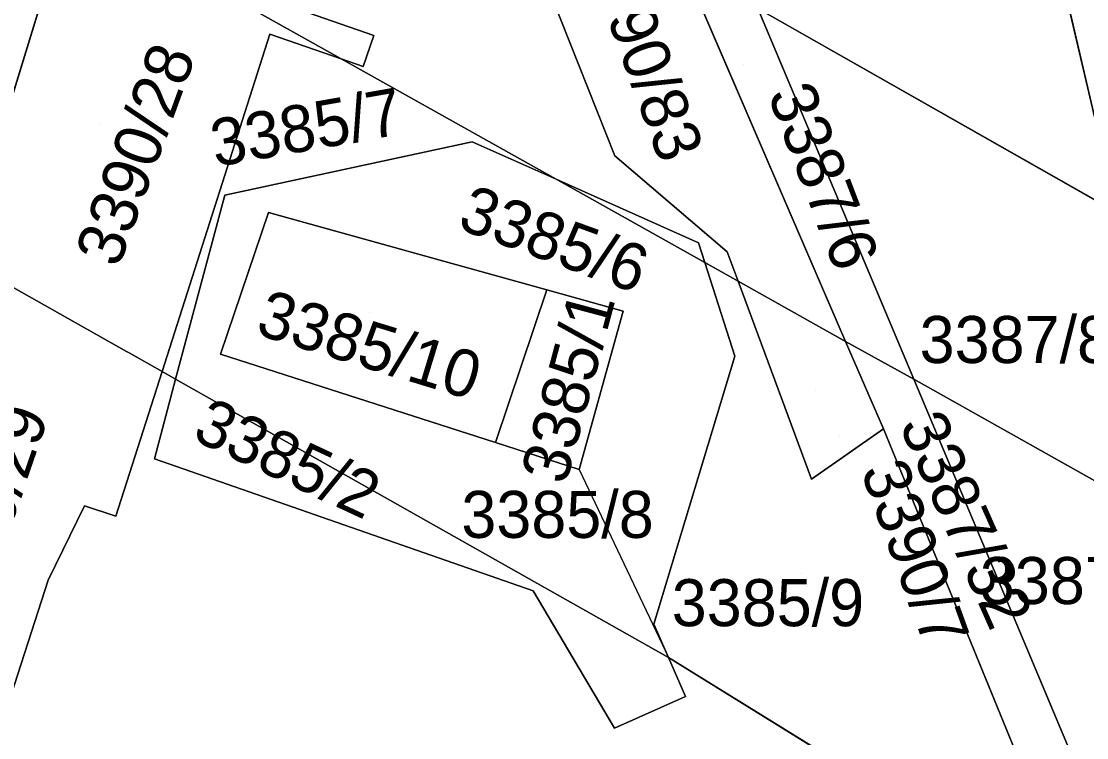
# Model space of a CAD drawing. Extents: x -262715 to -259381, y -1237238 to -1231182.
# Drawn here: x -261630.64 to -261585.35, y -1236827.68 to -1236797.24 of the extents above; entities that cross this region are included whole.
import ezdxf

# ---------------------------------------------------------------- set-up
doc = ezdxf.new("R2010")
doc.units = 0
for name, color, linetype in [('body_kn', 7, 'Continuous'), ('kladpar_druhypozemkov', 7, 'Continuous'), ('kladpar_hranice', 7, 'Continuous'), ('kladpar_parcelnecisla', 7, 'Continuous'), ('kladpar_plochy', 7, 'Continuous'), ('kladpar_sipky', 7, 'Continuous')]:
    doc.layers.add(name, color=color, linetype=linetype)

msp = doc.modelspace()

# ---------------------------------------------------------------- linework, layer by layer
at = {"layer": 'body_kn'}
for p, q in [((-261620.07, -1236797.78), (-261620.07, -1236797.78)), ((-261615.65, -1236797.84), (-261615.65, -1236797.84)), ((-261617.05, -1236798.83), (-261617.05, -1236798.83)), ((-261617.05, -1236798.83), (-261617.05, -1236798.83)), ((-261616.11, -1236799.16), (-261616.11, -1236799.16)), ((-261611.47, -1236802.36), (-261611.47, -1236802.36)), ((-261605.41, -1236802.95), (-261605.41, -1236802.95)), ((-261607.91, -1236803.95), (-261607.91, -1236803.95)), ((-261607.91, -1236803.95), (-261607.91, -1236803.95)), ((-261621.99, -1236804.63), (-261621.99, -1236804.63)), ((-261620.14, -1236805.36), (-261620.14, -1236805.36)), ((-261620.14, -1236805.36), (-261620.14, -1236805.36)), ((-261601.85, -1236806.65), (-261601.85, -1236806.65)), ((-261600.63, -1236807.03), (-261600.63, -1236807.03)), ((-261601.58, -1236807.49), (-261601.58, -1236807.49)), ((-261601.58, -1236807.49), (-261601.58, -1236807.49)), ((-261600.17, -1236808.28), (-261600.17, -1236808.28)), ((-261608.3, -1236808.65), (-261608.3, -1236808.65)), ((-261608.3, -1236808.65), (-261608.3, -1236808.65)), ((-261605.05, -1236809.55), (-261605.05, -1236809.55)), ((-261605.05, -1236809.55), (-261605.05, -1236809.55)), ((-261595.6, -1236810.84), (-261595.6, -1236810.84)), ((-261595.6, -1236810.84), (-261595.6, -1236810.84)), ((-261626.17, -1236811.27), (-261626.17, -1236811.27)), ((-261626.06, -1236811.33), (-261626.06, -1236811.33)), ((-261622.17, -1236811.38), (-261622.17, -1236811.38)), ((-261600.31, -1236811.47), (-261600.31, -1236811.47)), ((-261624.66, -1236812.12), (-261624.66, -1236812.12)), ((-261624.66, -1236812.12), (-261624.66, -1236812.12)), ((-261624.08, -1236812.45), (-261624.08, -1236812.45)), ((-261624.08, -1236812.45), (-261624.08, -1236812.45)), ((-261592.7, -1236812.45), (-261592.7, -1236812.45)), ((-261592.7, -1236812.45), (-261592.7, -1236812.45)), ((-261593.99, -1236814.55), (-261593.99, -1236814.55)), ((-261610.48, -1236815.14), (-261610.48, -1236815.14)), ((-261610.48, -1236815.14), (-261610.48, -1236815.14)), ((-261624.98, -1236815.83), (-261624.98, -1236815.83)), ((-261606.92, -1236816.28), (-261606.92, -1236816.28)), ((-261597.05, -1236816.7), (-261597.05, -1236816.7)), ((-261627.95, -1236817.83), (-261627.95, -1236817.83)), ((-261626.62, -1236818.26), (-261626.62, -1236818.26)), ((-261629.5, -1236820.99), (-261629.5, -1236820.99)), ((-261608.88, -1236821.44), (-261608.88, -1236821.44)), ((-261603.75, -1236822.86), (-261603.75, -1236822.86)), ((-261603.13, -1236824.27), (-261603.13, -1236824.27)), ((-261603.13, -1236824.27), (-261603.13, -1236824.27)), ((-261602.4, -1236825.92), (-261602.4, -1236825.92)), ((-261605.42, -1236827.27), (-261605.42, -1236827.27))]:
    msp.add_line(p, q, dxfattribs=at)
at = {"layer": 'kladpar_druhypozemkov'}
for p, q in [((-261599.92, -1236799.09), (-261599.92, -1236799.09)), ((-261602.47, -1236800.55), (-261602.47, -1236800.55)), ((-261618.18, -1236800.7), (-261618.18, -1236800.7)), ((-261627.28, -1236801.61), (-261627.28, -1236801.61)), ((-261602.65, -1236806.54), (-261602.65, -1236806.54)), ((-261615.82, -1236809.63), (-261615.82, -1236809.63)), ((-261588.43, -1236809.82), (-261588.43, -1236809.82)), ((-261607.76, -1236811.84), (-261607.76, -1236811.84)), ((-261596.89, -1236812.91), (-261596.89, -1236812.91)), ((-261622.42, -1236815.18), (-261622.42, -1236815.18)), ((-261592.57, -1236815.68), (-261592.57, -1236815.68)), ((-261606.78, -1236817.71), (-261606.78, -1236817.71)), ((-261597.47, -1236820.72), (-261597.47, -1236820.72))]:
    msp.add_line(p, q, dxfattribs=at)
at = {"layer": 'kladpar_hranice'}
for p, q in [((-261628.56, -1236792.39), (-261633.16, -1236807.33)), ((-261633.16, -1236807.33), (-261628.56, -1236792.39)), ((-261584.07, -1236805.36), (-261587.13, -1236792.24)), ((-261587.13, -1236792.24), (-261584.07, -1236805.36)), ((-261595.6, -1236810.84), (-261602.48, -1236794.91)), ((-261602.48, -1236794.91), (-261595.6, -1236810.84)), ((-261584.07, -1236805.36), (-261599.33, -1236796.7)), ((-261599.33, -1236796.7), (-261592.7, -1236812.45)), ((-261599.33, -1236796.7), (-261584.07, -1236805.36)), ((-261592.7, -1236812.45), (-261599.33, -1236796.7)), ((-261607.91, -1236803.95), (-261617.05, -1236798.83)), ((-261617.05, -1236798.83), (-261607.91, -1236803.95)), ((-261601.58, -1236807.49), (-261607.91, -1236803.95)), ((-261607.91, -1236803.95), (-261601.58, -1236807.49)), ((-261620.14, -1236805.36), (-261608.3, -1236808.65)), ((-261600.17, -1236808.28), (-261601.58, -1236807.49)), ((-261601.58, -1236807.49), (-261600.17, -1236808.28)), ((-261595.6, -1236810.84), (-261600.17, -1236808.28)), ((-261600.17, -1236808.28), (-261595.6, -1236810.84)), ((-261608.3, -1236808.65), (-261610.48, -1236815.14)), ((-261610.48, -1236815.14), (-261608.3, -1236808.65)), ((-261608.3, -1236808.65), (-261605.05, -1236809.55)), ((-261592.7, -1236812.45), (-261595.6, -1236810.84)), ((-261595.6, -1236810.84), (-261592.7, -1236812.45)), ((-261624.08, -1236812.45), (-261624.66, -1236812.12)), ((-261624.66, -1236812.12), (-261624.08, -1236812.45)), ((-261624.08, -1236812.45), (-261603.13, -1236824.27)), ((-261603.13, -1236824.27), (-261624.08, -1236812.45)), ((-261580.87, -1236819.08), (-261592.7, -1236812.45)), ((-261592.7, -1236812.45), (-261580.87, -1236819.08)), ((-261585.57, -1236835.12), (-261603.13, -1236824.27)), ((-261603.13, -1236824.27), (-261585.57, -1236835.12))]:
    msp.add_line(p, q, dxfattribs=at)
for points in [[(-261616.59, -1236786.9), (-261619.99, -1236790.44), (-261620.93, -1236796), (-261615.65, -1236797.84), (-261616.11, -1236799.16), (-261617.05, -1236798.83)], [(-261617.05, -1236798.83), (-261616.11, -1236799.16), (-261615.65, -1236797.84), (-261620.93, -1236796), (-261619.99, -1236790.44), (-261616.59, -1236786.9)], [(-261610.39, -1236790.42), (-261605.41, -1236802.95), (-261600.63, -1236807.03), (-261600.17, -1236808.28)], [(-261600.17, -1236808.28), (-261600.63, -1236807.03), (-261605.41, -1236802.95), (-261610.39, -1236790.42)], [(-261617.05, -1236798.83), (-261621.12, -1236796.55), (-261621.68, -1236796.24), (-261628.56, -1236792.39)], [(-261628.56, -1236792.39), (-261621.68, -1236796.24), (-261621.12, -1236796.55), (-261617.05, -1236798.83)], [(-261624.66, -1236812.12), (-261620.07, -1236797.78), (-261617.05, -1236798.83)], [(-261617.05, -1236798.83), (-261620.07, -1236797.78), (-261624.66, -1236812.12)], [(-261607.91, -1236803.95), (-261611.47, -1236802.36), (-261621.99, -1236804.63), (-261624.08, -1236812.45)], [(-261624.08, -1236812.45), (-261621.99, -1236804.63), (-261611.47, -1236802.36), (-261607.91, -1236803.95)], [(-261601.58, -1236807.49), (-261601.85, -1236806.65), (-261607.91, -1236803.95)], [(-261607.91, -1236803.95), (-261601.85, -1236806.65), (-261601.58, -1236807.49)], [(-261606.92, -1236816.28), (-261605.05, -1236809.55), (-261608.3, -1236808.65), (-261620.14, -1236805.36), (-261622.17, -1236811.38), (-261610.48, -1236815.14), (-261606.92, -1236816.28), (-261603.13, -1236824.27)], [(-261610.48, -1236815.14), (-261622.17, -1236811.38), (-261620.14, -1236805.36)], [(-261633.16, -1236807.33), (-261626.17, -1236811.27), (-261626.06, -1236811.33), (-261624.66, -1236812.12)], [(-261624.66, -1236812.12), (-261626.06, -1236811.33), (-261626.17, -1236811.27), (-261633.16, -1236807.33)], [(-261603.13, -1236824.27), (-261603.75, -1236822.86), (-261600.31, -1236811.47), (-261601.58, -1236807.49)], [(-261601.58, -1236807.49), (-261600.31, -1236811.47), (-261603.75, -1236822.86), (-261603.13, -1236824.27)], [(-261600.17, -1236808.28), (-261597.05, -1236816.7), (-261593.99, -1236814.55), (-261585.57, -1236835.12)], [(-261595.6, -1236810.84), (-261593.99, -1236814.55), (-261597.05, -1236816.7), (-261600.17, -1236808.28)], [(-261605.05, -1236809.55), (-261606.92, -1236816.28), (-261610.48, -1236815.14)], [(-261592.7, -1236812.45), (-261584.61, -1236831.7), (-261579.12, -1236826.57), (-261578.63, -1236828.65), (-261585.57, -1236835.12), (-261593.99, -1236814.55), (-261595.6, -1236810.84)], [(-261634.65, -1236836.85), (-261631.36, -1236826.73), (-261629.5, -1236820.99), (-261627.95, -1236817.83), (-261626.62, -1236818.26), (-261624.66, -1236812.12)], [(-261624.66, -1236812.12), (-261626.62, -1236818.26), (-261627.95, -1236817.83), (-261629.5, -1236820.99), (-261631.36, -1236826.73)], [(-261603.13, -1236824.27), (-261602.4, -1236825.92), (-261605.42, -1236827.27), (-261608.88, -1236821.44), (-261624.98, -1236815.83), (-261624.08, -1236812.45)], [(-261624.08, -1236812.45), (-261624.98, -1236815.83), (-261608.88, -1236821.44), (-261605.42, -1236827.27), (-261602.4, -1236825.92), (-261603.13, -1236824.27)], [(-261580.87, -1236819.08), (-261579.12, -1236826.57), (-261584.61, -1236831.7), (-261592.7, -1236812.45)]]:
    msp.add_lwpolyline(points, dxfattribs=at)
at = {"layer": 'kladpar_plochy'}
for p, q in [((-261621.99, -1236804.63), (-261611.47, -1236802.36)), ((-261611.47, -1236802.36), (-261607.91, -1236803.95)), ((-261607.91, -1236803.95), (-261601.58, -1236807.49)), ((-261624.08, -1236812.45), (-261621.99, -1236804.63)), ((-261620.14, -1236805.36), (-261622.17, -1236811.38)), ((-261608.3, -1236808.65), (-261620.14, -1236805.36)), ((-261601.58, -1236807.49), (-261600.31, -1236811.47)), ((-261605.05, -1236809.55), (-261608.3, -1236808.65)), ((-261606.92, -1236816.28), (-261605.05, -1236809.55)), ((-261622.17, -1236811.38), (-261610.48, -1236815.14)), ((-261600.31, -1236811.47), (-261603.75, -1236822.86)), ((-261603.13, -1236824.27), (-261624.08, -1236812.45)), ((-261610.48, -1236815.14), (-261606.92, -1236816.28)), ((-261603.75, -1236822.86), (-261603.13, -1236824.27))]:
    msp.add_line(p, q, dxfattribs=at)
for points in [[(-261625.35, -1236781.94), (-261616.59, -1236786.9), (-261619.99, -1236790.44), (-261620.93, -1236796), (-261615.65, -1236797.84), (-261616.11, -1236799.16), (-261617.05, -1236798.83), (-261621.12, -1236796.55), (-261621.68, -1236796.24), (-261628.56, -1236792.39)], [(-261605.58, -1236781.85), (-261587.13, -1236792.24), (-261584.07, -1236805.36), (-261599.33, -1236796.7)], [(-261617.05, -1236798.83), (-261616.11, -1236799.16), (-261615.65, -1236797.84), (-261620.93, -1236796), (-261619.99, -1236790.44), (-261616.59, -1236786.9), (-261610.39, -1236790.42), (-261605.41, -1236802.95), (-261600.63, -1236807.03), (-261600.17, -1236808.28), (-261601.58, -1236807.49), (-261601.85, -1236806.65), (-261607.91, -1236803.95)], [(-261610.39, -1236790.42), (-261602.48, -1236794.91), (-261595.6, -1236810.84), (-261600.17, -1236808.28), (-261600.63, -1236807.03), (-261605.41, -1236802.95)], [(-261630.43, -1236791.34), (-261628.56, -1236792.39), (-261633.16, -1236807.33), (-261634.96, -1236806.19)], [(-261628.56, -1236792.39), (-261621.68, -1236796.24), (-261621.12, -1236796.55), (-261617.05, -1236798.83), (-261620.07, -1236797.78), (-261624.66, -1236812.12), (-261626.06, -1236811.33), (-261626.17, -1236811.27), (-261633.16, -1236807.33)], [(-261587.13, -1236792.24), (-261584.05, -1236793.97), (-261574.02, -1236799.63), (-261573.08, -1236800.16), (-261570, -1236813.34), (-261570.95, -1236812.8), (-261581, -1236807.09), (-261584.07, -1236805.36)], [(-261602.48, -1236794.91), (-261599.33, -1236796.7), (-261592.7, -1236812.45), (-261595.6, -1236810.84)], [(-261599.33, -1236796.7), (-261584.07, -1236805.36), (-261580.87, -1236819.08), (-261592.7, -1236812.45)], [(-261624.66, -1236812.12), (-261620.07, -1236797.78), (-261617.05, -1236798.83), (-261607.91, -1236803.95), (-261611.47, -1236802.36), (-261621.99, -1236804.63), (-261624.08, -1236812.45)], [(-261607.91, -1236803.95), (-261601.85, -1236806.65), (-261601.58, -1236807.49)], [(-261620.14, -1236805.36), (-261608.3, -1236808.65), (-261610.48, -1236815.14), (-261622.17, -1236811.38)], [(-261633.16, -1236807.33), (-261626.17, -1236811.27), (-261626.06, -1236811.33), (-261624.66, -1236812.12), (-261626.62, -1236818.26), (-261627.95, -1236817.83), (-261629.5, -1236820.99), (-261631.36, -1236826.73), (-261638.05, -1236822.96), (-261636.05, -1236816.73)], [(-261603.13, -1236824.27), (-261603.75, -1236822.86), (-261600.31, -1236811.47), (-261601.58, -1236807.49), (-261600.17, -1236808.28), (-261597.05, -1236816.7), (-261593.99, -1236814.55), (-261585.57, -1236835.12)], [(-261595.6, -1236810.84), (-261593.99, -1236814.55), (-261597.05, -1236816.7), (-261600.17, -1236808.28)], [(-261605.05, -1236809.55), (-261606.92, -1236816.28), (-261610.48, -1236815.14), (-261608.3, -1236808.65)], [(-261595.6, -1236810.84), (-261592.7, -1236812.45), (-261584.61, -1236831.7), (-261579.12, -1236826.57), (-261578.63, -1236828.65), (-261585.57, -1236835.12), (-261593.99, -1236814.55)], [(-261634.65, -1236836.85), (-261631.36, -1236826.73), (-261629.5, -1236820.99), (-261627.95, -1236817.83), (-261626.62, -1236818.26), (-261624.66, -1236812.12), (-261624.08, -1236812.45), (-261624.98, -1236815.83), (-261608.88, -1236821.44), (-261605.42, -1236827.27), (-261602.4, -1236825.92), (-261603.13, -1236824.27), (-261585.57, -1236835.12), (-261597.07, -1236846.07), (-261601.99, -1236850.76)], [(-261624.08, -1236812.45), (-261603.13, -1236824.27), (-261602.4, -1236825.92), (-261605.42, -1236827.27), (-261608.88, -1236821.44), (-261624.98, -1236815.83)], [(-261592.7, -1236812.45), (-261580.87, -1236819.08), (-261579.12, -1236826.57), (-261584.61, -1236831.7)]]:
    msp.add_lwpolyline(points, close=True, dxfattribs=at)
at = {"layer": 'kladpar_sipky'}
for p, q in [((-261603.58, -1236806.03), (-261603.58, -1236806.03)), ((-261595.86, -1236814.85), (-261595.86, -1236814.85))]:
    msp.add_line(p, q, dxfattribs=at)

# ---------------------------------------------------------------- texts
at = {"layer": 'kladpar_parcelnecisla'}
for s, rotation, p in [('3390/83', 290, (-261606.772, -1236794.275)), ('3390/28', 70, (-261626.515, -1236807.767)), ('3385/7', 10, (-261622.393, -1236803.429)), ('3387/6', 291, (-261598.929, -1236800.344)), ('3385/6', 340, (-261612.163, -1236806.021)), ('3385/10', 343, (-261620.743, -1236810.517)), ('3385/1', 75, (-261607.499, -1236816.98)), ('3390/29', 71, (-261632.603, -1236823.123)), ('3385/2', 335, (-261623.441, -1236814.977)), ('3387/32', 294, (-261593.34, -1236814.39)), ('3390/7', 290, (-261594.973, -1236816.327))]:
    msp.add_text(s, height=2, rotation=rotation, dxfattribs=at).set_placement(p)
for s, p in [('3387/8', (-261592.453, -1236811.76)), ('3385/8', (-261611.935, -1236819.19)), ('3387/31', (-261589.893, -1236822)), ('3385/9', (-261602.991, -1236822.94))]:
    msp.add_text(s, height=2, dxfattribs=at).set_placement(p)

doc.saveas('drawing.dxf')
